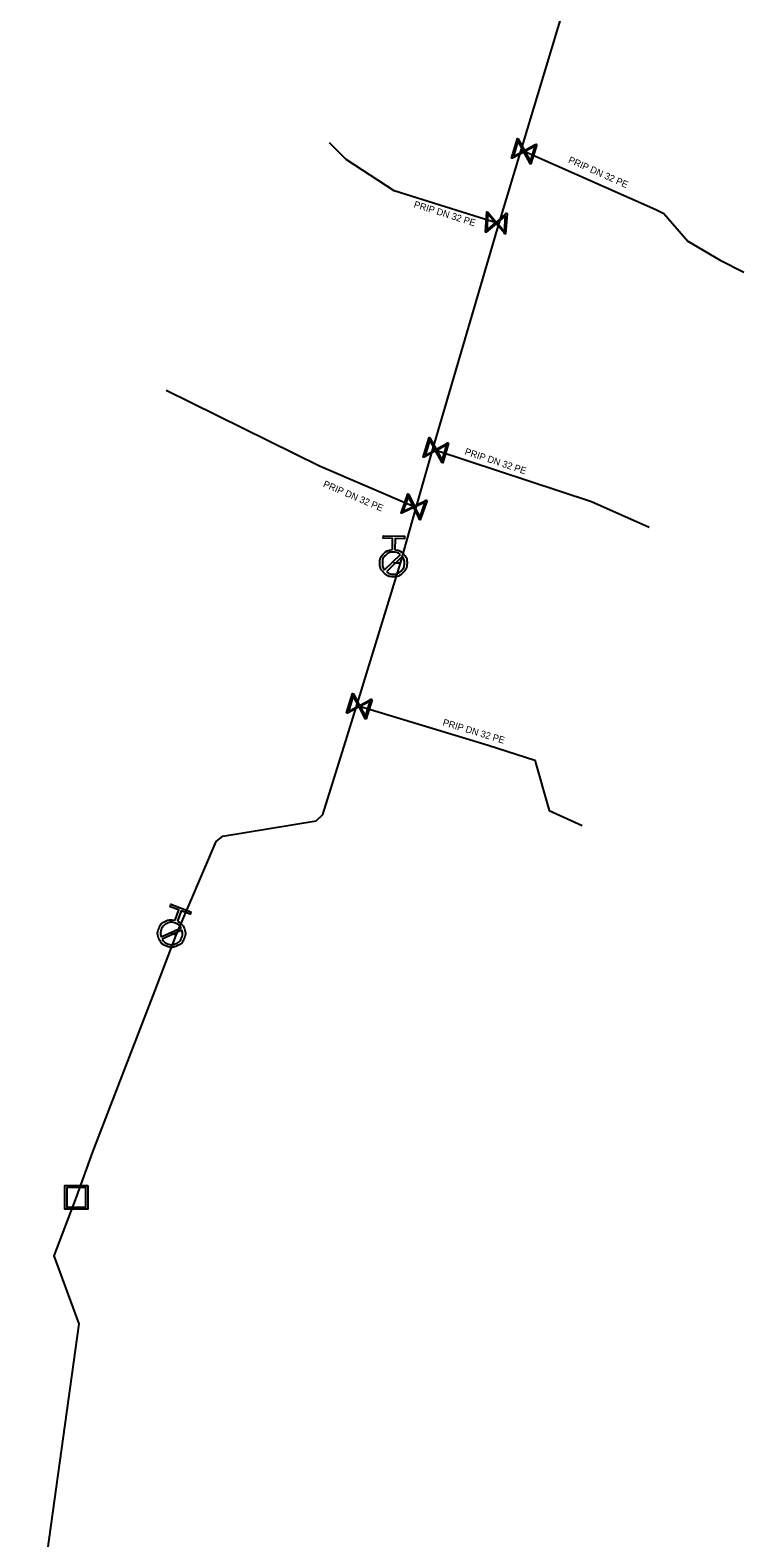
# Model space of a CAD drawing. Extents: x -643842 to -636370, y -1119190 to -1110210.
# Drawn here: x -642350.9 to -642298.3, y -1113930 to -1113819 of the extents above; entities that cross this region are included whole.
import ezdxf

# ---------------------------------------------------------------- set-up
doc = ezdxf.new("R2010")
doc.units = 0
for name, color, linetype in [('22', 7, 'Continuous'), ('Default', 7, 'Continuous'), ('Level 16', 7, 'Continuous'), ('Level 18', 7, 'Continuous'), ('Level 21', 7, 'Continuous'), ('Level 23', 7, 'Continuous'), ('Level 33', 7, 'Continuous')]:
    doc.layers.add(name, color=color, linetype=linetype)

msp = doc.modelspace()

# ---------------------------------------------------------------- linework, layer by layer
at = {"layer": 'Default'}
for points in [[(-642324.04, -1113857.22), (-642323.68, -1113857.25), (-642323.43, -1113857.52), (-642323.14, -1113857.82), (-642323.15, -1113858.23), (-642323.16, -1113858.65), (-642323.46, -1113858.93), (-642323.76, -1113859.22), (-642324.17, -1113859.21), (-642324.58, -1113859.2), (-642324.87, -1113858.9), (-642325.16, -1113858.61), (-642325.15, -1113858.19), (-642325.14, -1113857.78), (-642324.85, -1113857.49), (-642324.58, -1113857.23), (-642324.22, -1113857.21)], [(-642323.63, -1113857.58), (-642323.84, -1113857.4), (-642324.14, -1113857.4), (-642324.47, -1113857.39), (-642324.72, -1113857.62), (-642324.96, -1113857.85), (-642324.96, -1113858.19), (-642324.97, -1113858.49), (-642324.8, -1113858.71)], [(-642324.67, -1113858.84), (-642324.46, -1113859.01), (-642324.17, -1113859.02), (-642323.83, -1113859.03), (-642323.59, -1113858.79), (-642323.35, -1113858.56), (-642323.34, -1113858.22), (-642323.33, -1113857.93), (-642323.5, -1113857.71)], [(-642340.06, -1113884.57), (-642339.73, -1113884.72), (-642339.58, -1113885.05), (-642339.41, -1113885.43), (-642339.55, -1113885.82), (-642339.7, -1113886.21), (-642340.07, -1113886.38), (-642340.45, -1113886.55), (-642340.84, -1113886.41), (-642341.23, -1113886.26), (-642341.4, -1113885.89), (-642341.57, -1113885.51), (-642341.43, -1113885.12), (-642341.28, -1113884.73), (-642340.91, -1113884.56), (-642340.58, -1113884.4), (-642340.23, -1113884.5)], [(-642339.79, -1113885.05), (-642339.93, -1113884.81), (-642340.21, -1113884.71), (-642340.52, -1113884.59), (-642340.83, -1113884.73), (-642341.13, -1113884.87), (-642341.25, -1113885.18), (-642341.35, -1113885.46), (-642341.26, -1113885.72)], [(-642341.19, -1113885.89), (-642341.04, -1113886.13), (-642340.77, -1113886.23), (-642340.46, -1113886.35), (-642340.15, -1113886.21), (-642339.85, -1113886.07), (-642339.73, -1113885.75), (-642339.63, -1113885.48), (-642339.72, -1113885.22)]]:
    msp.add_open_spline(points, degree=3, dxfattribs=at)
at = {"layer": 'Level 16'}
for points in [[(-642313.59, -1113827.39), (-642314.02, -1113828.82), (-642314.08, -1113828.81), (-642314.14, -1113828.69), (-642314.54, -1113827.95), (-642315.39, -1113828.41), (-642315.46, -1113828.39), (-642315.02, -1113826.96), (-642314.96, -1113826.97), (-642314.5, -1113827.83), (-642313.76, -1113827.43), (-642313.65, -1113827.37), (-642313.59, -1113827.39)], [(-642315.32, -1113828.27), (-642314.58, -1113827.87), (-642314.98, -1113827.13), (-642315.32, -1113828.27)], [(-642313.72, -1113827.51), (-642314.46, -1113827.91), (-642314.06, -1113828.65), (-642313.72, -1113827.51)], [(-642315.78, -1113832.47), (-642315.89, -1113833.96), (-642315.95, -1113833.96), (-642316.03, -1113833.86), (-642316.58, -1113833.23), (-642317.32, -1113833.86), (-642317.38, -1113833.86), (-642317.28, -1113832.36), (-642317.21, -1113832.37), (-642316.58, -1113833.1), (-642315.94, -1113832.55), (-642315.85, -1113832.46), (-642315.78, -1113832.47)], [(-642317.28, -1113833.71), (-642316.64, -1113833.16), (-642317.19, -1113832.53), (-642317.28, -1113833.71)], [(-642315.89, -1113832.62), (-642316.52, -1113833.17), (-642315.97, -1113833.8), (-642315.89, -1113832.62)], [(-642320.09, -1113849.38), (-642320.51, -1113850.82), (-642320.58, -1113850.8), (-642320.63, -1113850.69), (-642321.04, -1113849.95), (-642321.89, -1113850.42), (-642321.95, -1113850.4), (-642321.53, -1113848.96), (-642321.47, -1113848.98), (-642321, -1113849.83), (-642320.26, -1113849.43), (-642320.15, -1113849.36), (-642320.09, -1113849.38)], [(-642321.82, -1113850.28), (-642321.08, -1113849.87), (-642321.48, -1113849.14), (-642321.82, -1113850.28)], [(-642320.22, -1113849.51), (-642320.96, -1113849.91), (-642320.56, -1113850.64), (-642320.22, -1113849.51)], [(-642321.67, -1113853.6), (-642322.17, -1113855.02), (-642322.23, -1113855), (-642322.29, -1113854.88), (-642322.65, -1113854.12), (-642323.52, -1113854.54), (-642323.59, -1113854.52), (-642323.09, -1113853.1), (-642323.03, -1113853.13), (-642322.61, -1113854), (-642321.85, -1113853.64), (-642321.74, -1113853.58), (-642321.67, -1113853.6)], [(-642323.45, -1113854.41), (-642322.69, -1113854.04), (-642323.05, -1113853.28), (-642323.45, -1113854.41)], [(-642321.81, -1113853.72), (-642322.57, -1113854.08), (-642322.21, -1113854.84), (-642321.81, -1113853.72)], [(-642325.72, -1113868.24), (-642326.16, -1113869.68), (-642326.23, -1113869.66), (-642326.28, -1113869.54), (-642326.68, -1113868.8), (-642327.53, -1113869.26), (-642327.6, -1113869.24), (-642327.16, -1113867.8), (-642327.09, -1113867.82), (-642326.64, -1113868.68), (-642325.9, -1113868.29), (-642325.79, -1113868.22), (-642325.72, -1113868.24)], [(-642327.46, -1113869.12), (-642326.72, -1113868.72), (-642327.11, -1113867.98), (-642327.46, -1113869.12)], [(-642325.86, -1113868.37), (-642326.6, -1113868.76), (-642326.21, -1113869.5), (-642325.86, -1113868.37)]]:
    msp.add_lwpolyline(points, dxfattribs=at)
at = {"layer": 'Level 18'}
for points in [[(-642346.64, -1113904.02), (-642346.64, -1113905.76), (-642348.34, -1113905.76), (-642348.34, -1113904.02), (-642346.64, -1113904.02)], [(-642348.19, -1113904.17), (-642348.19, -1113905.61), (-642346.79, -1113905.61), (-642346.79, -1113904.17), (-642348.19, -1113904.17)]]:
    msp.add_lwpolyline(points, dxfattribs=at)
at = {"layer": 'Level 21'}
msp.add_lwpolyline([(-642338.1, -1113948.54), (-642337.61, -1113944.39), (-642337.37, -1113941.79), (-642350.9, -1113940.13), (-642347.29, -1113914.2), (-642349.13, -1113909.2), (-642347.49, -1113904.89), (-642346.28, -1113901.55), (-642341.72, -1113889.71), (-642340.14, -1113885.6), (-642337.19, -1113878.7), (-642336.7, -1113878.3), (-642329.85, -1113877.19), (-642329.36, -1113876.72), (-642327.55, -1113870.97), (-642326.9, -1113868.84), (-642323.63, -1113858.22), (-642322.47, -1113854.12), (-642321.24, -1113849.83), (-642316.36, -1113833.18), (-642314.74, -1113827.82), (-642310.23, -1113812.83)], dxfattribs=at)
at = {"layer": 'Level 23'}
for points in [[(-642316.36, -1113833.18), (-642316.58, -1113833.16), (-642324.09, -1113830.8), (-642327.63, -1113828.49), (-642328.86, -1113827.28)], [(-642314.74, -1113827.82), (-642314.52, -1113827.89), (-642304.83, -1113832.17), (-642304.24, -1113832.48), (-642302.46, -1113834.51), (-642300.08, -1113835.9), (-642298.35, -1113836.79)], [(-642322.47, -1113854.12), (-642322.63, -1113854.06), (-642329.6, -1113851.08), (-642340.89, -1113845.51)], [(-642321.24, -1113849.83), (-642321.02, -1113849.89), (-642309.56, -1113853.68), (-642305.31, -1113855.57)], [(-642323.63, -1113858.22), (-642324.15, -1113858.21)], [(-642326.9, -1113868.84), (-642326.66, -1113868.74), (-642317.17, -1113871.61), (-642313.74, -1113872.72), (-642312.69, -1113876.41), (-642310.24, -1113877.52)], [(-642340.14, -1113885.6), (-642340.49, -1113885.47)]]:
    msp.add_lwpolyline(points, dxfattribs=at)
at = {"layer": 'Level 33'}
for points in [[(-642324.22, -1113857.21), (-642324.21, -1113856.39), (-642324.9, -1113856.38), (-642324.89, -1113856.2), (-642323.33, -1113856.23), (-642323.33, -1113856.41), (-642324.02, -1113856.4), (-642324.04, -1113857.22)], [(-642324.8, -1113858.71), (-642323.63, -1113857.58)], [(-642323.5, -1113857.71), (-642324.67, -1113858.84)], [(-642340.23, -1113884.5), (-642339.94, -1113883.74), (-642340.59, -1113883.5), (-642340.53, -1113883.32), (-642339.06, -1113883.87), (-642339.12, -1113884.04), (-642339.77, -1113883.8), (-642340.06, -1113884.57)], [(-642341.26, -1113885.72), (-642339.79, -1113885.05)], [(-642339.72, -1113885.22), (-642341.19, -1113885.89)]]:
    msp.add_lwpolyline(points, dxfattribs=at)

# ---------------------------------------------------------------- texts
at = {"layer": '22'}
for rotation, p in [(336.1693, (-642311.32, -1113828.71)), (342.5226, (-642322.69, -1113832.01)), (341.7002, (-642318.94, -1113850.2)), (336.851, (-642329.37, -1113852.57)), (343.1735, (-642320.56, -1113870.14))]:
    msp.add_text('PRIP DN 32 PE', height=0.5, rotation=rotation, dxfattribs=at).set_placement(p)

doc.saveas('drawing.dxf')
